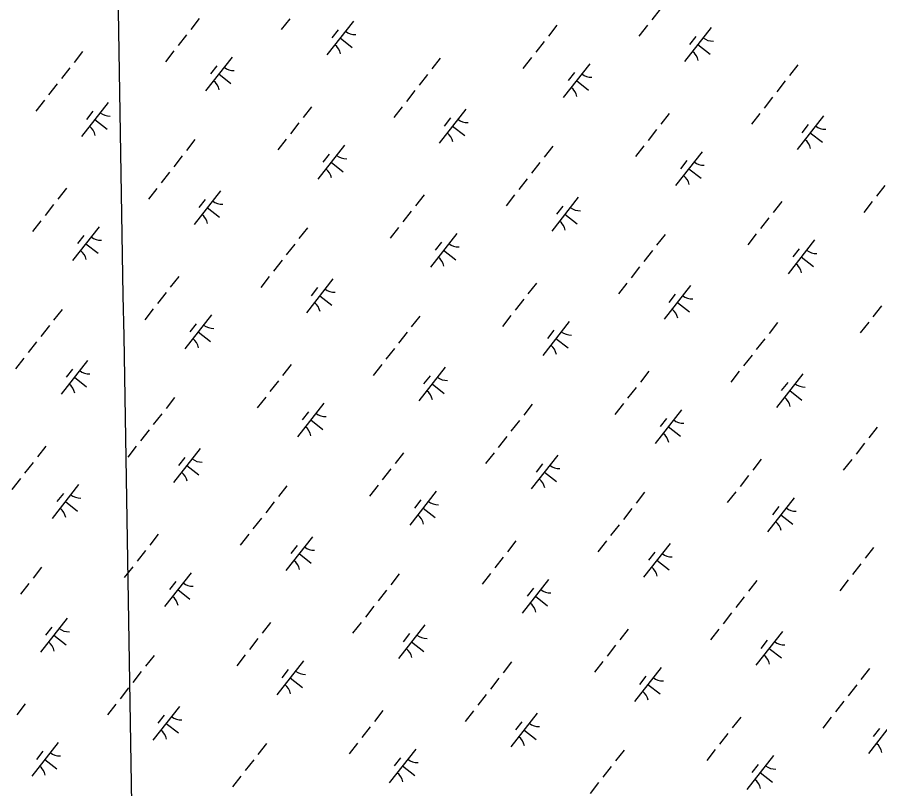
# Model space of a CAD drawing. Extents: x 3896831 to 3918110, y 171006 to 193349.
# Drawn here: x 3904219 to 3905224, y 179895 to 180793 of the extents above; entities that cross this region are included whole.
import ezdxf

# ---------------------------------------------------------------- set-up
doc = ezdxf.new("R2010")
doc.units = 0
doc.layers.add('V-GRID-MAJR', color=7, linetype='Continuous')
doc.layers.add('V-WETL-SWMP', color=7, linetype='Continuous')

msp = doc.modelspace()

# ---------------------------------------------------------------- linework, layer by layer
at = {"layer": 'V-GRID-MAJR'}
msp.add_spline([(3904462.5, 173418.2), (3904435.1, 175024.2), (3904332, 181084.3), (3904281.2, 184068.5)], degree=3, dxfattribs=at)
at = {"layer": 'V-WETL-SWMP'}
for p, q in [((3904967.8, 180802.2), (3904957.9, 180789.6)), ((3904430.9, 180791.1), (3904421, 180778.5)), ((3904536.3, 180791), (3904526.5, 180778.4)), ((3904610.5, 180788.3), (3904579.6, 180748.9)), ((3904847.5, 180783.4), (3904837.6, 180770.8)), ((3904953, 180783.3), (3904943.1, 180770.7)), ((3905027.1, 180780.6), (3904996.3, 180741.2)), ((3904416.1, 180772.3), (3904406.2, 180759.7)), ((3904592.7, 180778.1), (3904585.3, 180768.6)), ((3904595, 180768.6), (3904609.2, 180757.5)), ((3905009.3, 180770.4), (3905001.9, 180760.9)), ((3904832.7, 180764.6), (3904822.8, 180752)), ((3905011.7, 180760.9), (3905025.9, 180749.8)), ((3904295, 180752.8), (3904285.2, 180740.2)), ((3904401.3, 180753.4), (3904391.4, 180740.8)), ((3904469.1, 180746.3), (3904438.2, 180707)), ((3904711.7, 180745.1), (3904701.8, 180732.5)), ((3904817.9, 180745.7), (3904808, 180733.1)), ((3904885.7, 180738.6), (3904854.9, 180699.3)), ((3904280.2, 180733.9), (3904270.4, 180721.3)), ((3904451.3, 180736.1), (3904443.9, 180726.7)), ((3904867.9, 180728.4), (3904860.5, 180719)), ((3905128.3, 180737.4), (3905118.4, 180724.8)), ((3904453.7, 180726.7), (3904467.8, 180715.5)), ((3904696.9, 180726.2), (3904687, 180713.6)), ((3904870.3, 180719), (3904884.5, 180707.8)), ((3905113.5, 180718.5), (3905103.6, 180705.9)), ((3904265.4, 180715), (3904255.5, 180702.4)), ((3904682.1, 180707.3), (3904672.2, 180694.7)), ((3905098.7, 180699.6), (3905088.8, 180687)), ((3904250.6, 180696.1), (3904240.7, 180683.5)), ((3904324.7, 180693.4), (3904293.9, 180654)), ((3904561.8, 180688.5), (3904551.9, 180675.9)), ((3904667.3, 180688.4), (3904657.4, 180675.8)), ((3904307, 180683.2), (3904299.5, 180673.7)), ((3904741.4, 180685.7), (3904710.5, 180646.3)), ((3904978.4, 180680.8), (3904968.6, 180668.2)), ((3905083.9, 180680.7), (3905074, 180668.1)), ((3905158, 180678), (3905127.2, 180638.6)), ((3904309.3, 180673.7), (3904323.5, 180662.6)), ((3904547, 180669.6), (3904537.1, 180657.1)), ((3904723.6, 180675.5), (3904716.2, 180666)), ((3904726, 180666), (3904740.1, 180654.9)), ((3904963.6, 180661.9), (3904953.8, 180649.4)), ((3905140.2, 180667.8), (3905132.8, 180658.3)), ((3905142.6, 180658.3), (3905156.8, 180647.2)), ((3904425.9, 180650.2), (3904416.1, 180637.6)), ((3904532.2, 180650.8), (3904522.3, 180638.2)), ((3904600, 180643.7), (3904569.2, 180604.4)), ((3904842.6, 180642.5), (3904832.7, 180629.9)), ((3904948.8, 180643.1), (3904939, 180630.5)), ((3904411.1, 180631.3), (3904401.3, 180618.7)), ((3904582.2, 180633.5), (3904574.8, 180624.1)), ((3905016.6, 180636), (3904985.8, 180596.7)), ((3904584.6, 180624), (3904598.7, 180612.9)), ((3904827.8, 180623.6), (3904817.9, 180611)), ((3904998.8, 180625.8), (3904991.4, 180616.4)), ((3904396.3, 180612.4), (3904386.5, 180599.8)), ((3905001.2, 180616.3), (3905015.4, 180605.2)), ((3904813, 180604.7), (3904803.1, 180592.1)), ((3904276.1, 180593.6), (3904266.2, 180581)), ((3904381.5, 180593.5), (3904371.7, 180580.9)), ((3904455.7, 180590.8), (3904424.8, 180551.4)), ((3905229.6, 180597), (3905219.8, 180584.4)), ((3904437.9, 180580.6), (3904430.5, 180571.1)), ((3904692.7, 180585.9), (3904682.8, 180573.3)), ((3904798.2, 180585.8), (3904788.3, 180573.2)), ((3904872.3, 180583.1), (3904841.5, 180543.7)), ((3905109.4, 180578.2), (3905099.5, 180565.6)), ((3905214.8, 180578.1), (3905204.9, 180565.5)), ((3904261.3, 180574.7), (3904251.4, 180562.1)), ((3904440.2, 180571.1), (3904454.4, 180560)), ((3904854.5, 180572.9), (3904847.1, 180563.4)), ((3904677.9, 180567), (3904668, 180554.4)), ((3904856.9, 180563.4), (3904871.1, 180552.3)), ((3905094.5, 180559.3), (3905084.7, 180546.7)), ((3904246.5, 180555.8), (3904236.6, 180543.3)), ((3904314.3, 180548.8), (3904283.4, 180509.5)), ((3904556.9, 180547.6), (3904547, 180535)), ((3904663.1, 180548.1), (3904653.2, 180535.6)), ((3904296.5, 180538.6), (3904289.1, 180529.2)), ((3904730.9, 180541.1), (3904700.1, 180501.8)), ((3904973.5, 180539.9), (3904963.6, 180527.3)), ((3905079.7, 180540.4), (3905069.9, 180527.9)), ((3904298.9, 180529.1), (3904313, 180518)), ((3904542.1, 180528.7), (3904532.2, 180516.1)), ((3904713.1, 180530.9), (3904705.7, 180521.5)), ((3905147.6, 180533.4), (3905116.7, 180494.1)), ((3904715.5, 180521.4), (3904729.7, 180510.3)), ((3904958.7, 180521), (3904948.8, 180508.4)), ((3905129.8, 180523.2), (3905122.4, 180513.8)), ((3904527.3, 180509.8), (3904517.4, 180497.2)), ((3905132.1, 180513.7), (3905146.3, 180502.6)), ((3904943.9, 180502.1), (3904934, 180489.5)), ((3904407, 180491), (3904397.1, 180478.4)), ((3904512.4, 180490.9), (3904502.6, 180478.3)), ((3904586.6, 180488.2), (3904555.7, 180448.8)), ((3904568.8, 180478), (3904561.4, 180468.5)), ((3904823.6, 180483.3), (3904813.8, 180470.7)), ((3904929.1, 180483.2), (3904919.2, 180470.6)), ((3905003.2, 180480.5), (3904972.4, 180441.1)), ((3904392.2, 180472.1), (3904382.3, 180459.5)), ((3904571.2, 180468.5), (3904585.3, 180457.4)), ((3904985.4, 180470.3), (3904978, 180460.8)), ((3904808.8, 180464.4), (3904799, 180451.8)), ((3904987.8, 180460.8), (3905002, 180449.7)), ((3904271.1, 180452.6), (3904261.3, 180440.1)), ((3904377.4, 180453.2), (3904367.5, 180440.6)), ((3905225.5, 180456.7), (3905215.6, 180444.1)), ((3904445.2, 180446.2), (3904414.3, 180406.8)), ((3904687.8, 180444.9), (3904677.9, 180432.4)), ((3904794, 180445.5), (3904784.1, 180432.9)), ((3904861.8, 180438.5), (3904831, 180399.1)), ((3905104.4, 180437.2), (3905094.6, 180424.7)), ((3905210.7, 180437.8), (3905200.8, 180425.2)), ((3904256.3, 180433.8), (3904246.5, 180421.2)), ((3904427.4, 180436), (3904420, 180426.6)), ((3904844, 180428.3), (3904836.6, 180418.9)), ((3904429.8, 180426.5), (3904443.9, 180415.4)), ((3904673, 180426.1), (3904663.1, 180413.5)), ((3904846.4, 180418.8), (3904860.6, 180407.7)), ((3905089.6, 180418.4), (3905079.7, 180405.8)), ((3904241.5, 180414.9), (3904231.7, 180402.3)), ((3904658.2, 180407.2), (3904648.3, 180394.6)), ((3905074.8, 180399.5), (3905064.9, 180386.9)), ((3904226.7, 180396), (3904216.9, 180383.4)), ((3904300.9, 180393.2), (3904270, 180353.9)), ((3904537.9, 180388.4), (3904528, 180375.8)), ((3904643.4, 180388.3), (3904633.5, 180375.7)), ((3904283.1, 180383), (3904275.7, 180373.6)), ((3904717.5, 180385.5), (3904686.7, 180346.2)), ((3904954.5, 180380.7), (3904944.7, 180368.1)), ((3905060, 180380.6), (3905050.1, 180368)), ((3905134.1, 180377.8), (3905103.3, 180338.5)), ((3904285.4, 180373.6), (3904299.6, 180362.5)), ((3904523.1, 180369.5), (3904513.2, 180356.9)), ((3904699.7, 180375.3), (3904692.3, 180365.9)), ((3905116.4, 180367.6), (3905108.9, 180358.2)), ((3904702.1, 180365.9), (3904716.2, 180354.8)), ((3904939.7, 180361.8), (3904929.9, 180349.2)), ((3905118.7, 180358.2), (3905132.9, 180347.1)), ((3904402.1, 180350), (3904392.2, 180337.4)), ((3904508.3, 180350.6), (3904498.4, 180338)), ((3904576.1, 180343.6), (3904545.3, 180304.2)), ((3904818.7, 180342.3), (3904808.8, 180329.7)), ((3904924.9, 180342.9), (3904915.1, 180330.3)), ((3904387.3, 180331.1), (3904377.4, 180318.6)), ((3904558.3, 180333.4), (3904550.9, 180324)), ((3904992.8, 180335.9), (3904961.9, 180296.5)), ((3904560.7, 180323.9), (3904574.9, 180312.8)), ((3904803.9, 180323.4), (3904794, 180310.9)), ((3904975, 180325.7), (3904967.6, 180316.3)), ((3904977.3, 180316.2), (3904991.5, 180305.1)), ((3904372.4, 180312.3), (3904362.6, 180299.7)), ((3905220.5, 180315.7), (3905210.7, 180303.2)), ((3904789.1, 180304.6), (3904779.2, 180292)), ((3905205.7, 180296.9), (3905195.9, 180284.3)), ((3904252.2, 180293.5), (3904242.3, 180280.9)), ((3904357.6, 180293.4), (3904347.8, 180280.8)), ((3904431.8, 180290.6), (3904400.9, 180251.3)), ((3904414, 180280.4), (3904406.6, 180271)), ((3904668.8, 180285.8), (3904659, 180273.2)), ((3904774.3, 180285.7), (3904764.4, 180273.1)), ((3904848.4, 180282.9), (3904817.6, 180243.6)), ((3905085.5, 180278.1), (3905075.6, 180265.5)), ((3905190.9, 180278), (3905181.1, 180265.4)), ((3904237.4, 180274.6), (3904227.5, 180262)), ((3904416.4, 180271), (3904430.5, 180259.9)), ((3904654, 180266.9), (3904644.1, 180254.3)), ((3904830.6, 180272.7), (3904823.2, 180263.3)), ((3904833, 180263.3), (3904847.2, 180252.2)), ((3905070.7, 180259.2), (3905060.8, 180246.6)), ((3904222.6, 180255.7), (3904212.7, 180243.1)), ((3904290.4, 180248.7), (3904259.5, 180209.3)), ((3904533, 180247.4), (3904523.1, 180234.8)), ((3904639.2, 180248), (3904629.3, 180235.4)), ((3904272.6, 180238.5), (3904265.2, 180229)), ((3904707, 180241), (3904676.2, 180201.6)), ((3904949.6, 180239.7), (3904939.7, 180227.1)), ((3905055.9, 180240.3), (3905046, 180227.7)), ((3904275, 180229), (3904289.1, 180217.9)), ((3904518.2, 180228.5), (3904508.3, 180215.9)), ((3904689.2, 180230.8), (3904681.8, 180221.3)), ((3905123.7, 180233.3), (3905092.8, 180193.9)), ((3904691.6, 180221.3), (3904705.8, 180210.2)), ((3904934.8, 180220.8), (3904924.9, 180208.2)), ((3905105.9, 180223.1), (3905098.5, 180213.6)), ((3904503.4, 180209.6), (3904493.5, 180197.1)), ((3905108.3, 180213.6), (3905122.4, 180202.5)), ((3904920, 180201.9), (3904910.1, 180189.4)), ((3904383.1, 180190.9), (3904373.2, 180178.3)), ((3904488.6, 180190.8), (3904478.7, 180178.2)), ((3904562.7, 180188), (3904531.9, 180148.7)), ((3904544.9, 180177.8), (3904537.5, 180168.4)), ((3904799.7, 180183.2), (3904789.9, 180170.6)), ((3904905.2, 180183.1), (3904895.3, 180170.5)), ((3904979.3, 180180.3), (3904948.5, 180141)), ((3904368.3, 180172), (3904358.4, 180159.4)), ((3904547.3, 180168.3), (3904561.4, 180157.2)), ((3904961.5, 180170.1), (3904954.1, 180160.7)), ((3905216.4, 180175.5), (3905206.5, 180162.9)), ((3904784.9, 180164.3), (3904775.1, 180151.7)), ((3904963.9, 180160.6), (3904978.1, 180149.5)), ((3905201.6, 180156.6), (3905191.7, 180144)), ((3904247.3, 180152.5), (3904237.4, 180139.9)), ((3904353.5, 180153.1), (3904343.6, 180140.5)), ((3904421.3, 180146.1), (3904390.5, 180106.7)), ((3904770.1, 180145.4), (3904760.3, 180132.8)), ((3904403.5, 180135.9), (3904396.1, 180126.4)), ((3904663.9, 180144.8), (3904654, 180132.2)), ((3904837.9, 180138.4), (3904807.1, 180099)), ((3905080.5, 180137.1), (3905070.7, 180124.5)), ((3905186.8, 180137.7), (3905176.9, 180125.1)), ((3904232.4, 180133.6), (3904222.6, 180121)), ((3904405.9, 180126.4), (3904420.1, 180115.3)), ((3904649.1, 180125.9), (3904639.2, 180113.3)), ((3904820.2, 180128.2), (3904812.8, 180118.7)), ((3904822.5, 180118.7), (3904836.7, 180107.6)), ((3905065.7, 180118.2), (3905055.9, 180105.6)), ((3904634.3, 180107), (3904624.4, 180094.4)), ((3905050.9, 180099.3), (3905041.1, 180086.7)), ((3904277, 180093.1), (3904246.1, 180053.8)), ((3904514, 180088.3), (3904504.1, 180075.7)), ((3904619.5, 180088.2), (3904609.6, 180075.6)), ((3904693.6, 180085.4), (3904662.8, 180046.1)), ((3904259.2, 180082.9), (3904251.8, 180073.5)), ((3904675.8, 180075.2), (3904668.4, 180065.8)), ((3904930.7, 180080.6), (3904920.8, 180068)), ((3905036.1, 180080.5), (3905026.3, 180067.9)), ((3905110.3, 180077.7), (3905079.4, 180038.4)), ((3904261.5, 180073.4), (3904275.7, 180062.3)), ((3904499.2, 180069.4), (3904489.3, 180056.8)), ((3904678.2, 180065.7), (3904692.4, 180054.6)), ((3905092.5, 180067.5), (3905085.1, 180058.1)), ((3904915.9, 180061.7), (3904906, 180049.1)), ((3905094.8, 180058), (3905109, 180046.9)), ((3904378.2, 180049.9), (3904368.3, 180037.3)), ((3904484.4, 180050.5), (3904474.5, 180037.9)), ((3904552.2, 180043.5), (3904521.4, 180004.1)), ((3904794.8, 180042.2), (3904784.9, 180029.6)), ((3904901, 180042.8), (3904891.2, 180030.2)), ((3904968.9, 180035.8), (3904938, 179996.4)), ((3904363.4, 180031), (3904353.5, 180018.4)), ((3904534.4, 180033.3), (3904527, 180023.8)), ((3904951.1, 180025.6), (3904943.7, 180016.1)), ((3905211.5, 180034.5), (3905201.6, 180021.9)), ((3904536.8, 180023.8), (3904551, 180012.7)), ((3904780, 180023.3), (3904770.1, 180010.7)), ((3904953.4, 180016.1), (3904967.6, 180005)), ((3905196.7, 180015.6), (3905186.8, 180003)), ((3904348.6, 180012.1), (3904338.7, 179999.5)), ((3904765.2, 180004.4), (3904755.3, 179991.8)), ((3905181.8, 179996.7), (3905172, 179984.1)), ((3904228.3, 179993.4), (3904218.4, 179980.8)), ((3904333.8, 179993.2), (3904323.9, 179980.6)), ((3904407.9, 179990.5), (3904377, 179951.2)), ((3904644.9, 179985.7), (3904635.1, 179973.1)), ((3904750.4, 179985.5), (3904740.5, 179972.9)), ((3904390.1, 179980.3), (3904382.7, 179970.9)), ((3904824.5, 179982.8), (3904793.7, 179943.5)), ((3905061.6, 179978), (3905051.7, 179965.4)), ((3905167, 179977.8), (3905157.2, 179965.2)), ((3905241.2, 179975.1), (3905210.3, 179935.8)), ((3904392.5, 179970.8), (3904406.6, 179959.7)), ((3904630.1, 179966.8), (3904620.3, 179954.2)), ((3904806.7, 179972.6), (3904799.3, 179963.2)), ((3905223.4, 179964.9), (3905216, 179955.5)), ((3904809.1, 179963.1), (3904823.3, 179952)), ((3905046.8, 179959.1), (3905036.9, 179946.5)), ((3904266.5, 179948.6), (3904235.7, 179909.2)), ((3904509.1, 179947.3), (3904499.2, 179934.7)), ((3904615.3, 179947.9), (3904605.5, 179935.3)), ((3904248.7, 179938.4), (3904241.3, 179928.9)), ((3904683.1, 179940.9), (3904652.3, 179901.5)), ((3904925.7, 179939.6), (3904915.9, 179927)), ((3905032, 179940.2), (3905022.1, 179927.6)), ((3904251.1, 179928.9), (3904265.2, 179917.8)), ((3904494.3, 179928.4), (3904484.4, 179915.8)), ((3904665.3, 179930.7), (3904657.9, 179921.2)), ((3905099.8, 179933.2), (3905068.9, 179893.8)), ((3904667.7, 179921.2), (3904681.9, 179910.1)), ((3904910.9, 179920.7), (3904901.1, 179908.1)), ((3905082, 179923), (3905074.6, 179913.5)), ((3904479.5, 179909.5), (3904469.6, 179896.9)), ((3905084.4, 179913.5), (3905098.5, 179902.4)), ((3904896.1, 179901.8), (3904886.3, 179889.2))]:
    msp.add_line(p, q, dxfattribs=at)
for centre, start, end in [((3904612.3, 180790.2), 231.1403, 272.6839), ((3905028.9, 180782.5), 231.1403, 272.6839), ((3904578.2, 180746.7), 11.1403, 52.6839), ((3904994.8, 180739), 11.1403, 52.6839), ((3904470.9, 180748.2), 231.1403, 272.6839), ((3904436.8, 180704.8), 11.1403, 52.6839), ((3904887.5, 180740.5), 231.1403, 272.6839), ((3904853.4, 180697.1), 11.1403, 52.6839), ((3904326.5, 180695.3), 231.1403, 272.6839), ((3904743.2, 180687.6), 231.1403, 272.6839), ((3904292.5, 180651.8), 11.1403, 52.6839), ((3904709.1, 180644.1), 11.1403, 52.6839), ((3905159.8, 180679.9), 231.1403, 272.6839), ((3905125.8, 180636.4), 11.1403, 52.6839), ((3904601.8, 180645.6), 231.1403, 272.6839), ((3905018.4, 180637.9), 231.1403, 272.6839), ((3904567.7, 180602.2), 11.1403, 52.6839), ((3904984.4, 180594.5), 11.1403, 52.6839), ((3904457.5, 180592.7), 231.1403, 272.6839), ((3904874.1, 180585), 231.1403, 272.6839), ((3904423.4, 180549.2), 11.1403, 52.6839), ((3904840, 180541.5), 11.1403, 52.6839), ((3904316.1, 180550.7), 231.1403, 272.6839), ((3904732.7, 180543), 231.1403, 272.6839), ((3904282, 180507.2), 11.1403, 52.6839), ((3905149.4, 180535.3), 231.1403, 272.6839), ((3904698.6, 180499.5), 11.1403, 52.6839), ((3905115.3, 180491.8), 11.1403, 52.6839), ((3904588.4, 180490.1), 231.1403, 272.6839), ((3905005, 180482.4), 231.1403, 272.6839), ((3904554.3, 180446.6), 11.1403, 52.6839), ((3904971, 180438.9), 11.1403, 52.6839), ((3904447, 180448.1), 231.1403, 272.6839), ((3904412.9, 180404.6), 11.1403, 52.6839), ((3904863.6, 180440.4), 231.1403, 272.6839), ((3904829.6, 180396.9), 11.1403, 52.6839), ((3904302.7, 180395.2), 231.1403, 272.6839), ((3904719.3, 180387.5), 231.1403, 272.6839), ((3904268.6, 180351.7), 11.1403, 52.6839), ((3904685.2, 180344), 11.1403, 52.6839), ((3905135.9, 180379.8), 231.1403, 272.6839), ((3905101.9, 180336.3), 11.1403, 52.6839), ((3904577.9, 180345.5), 231.1403, 272.6839), ((3904994.6, 180337.8), 231.1403, 272.6839), ((3904543.8, 180302), 11.1403, 52.6839), ((3904960.5, 180294.3), 11.1403, 52.6839), ((3904433.6, 180292.5), 231.1403, 272.6839), ((3904850.2, 180284.9), 231.1403, 272.6839), ((3904399.5, 180249.1), 11.1403, 52.6839), ((3904816.1, 180241.4), 11.1403, 52.6839), ((3904292.2, 180250.6), 231.1403, 272.6839), ((3904708.8, 180242.9), 231.1403, 272.6839), ((3904258.1, 180207.1), 11.1403, 52.6839), ((3905125.5, 180235.2), 231.1403, 272.6839), ((3904674.8, 180199.4), 11.1403, 52.6839), ((3905091.4, 180191.7), 11.1403, 52.6839), ((3904564.5, 180189.9), 231.1403, 272.6839), ((3904981.1, 180182.2), 231.1403, 272.6839), ((3904530.4, 180146.5), 11.1403, 52.6839), ((3904947.1, 180138.8), 11.1403, 52.6839), ((3904423.1, 180148), 231.1403, 272.6839), ((3904839.8, 180140.3), 231.1403, 272.6839), ((3904389, 180104.5), 11.1403, 52.6839), ((3904805.7, 180096.8), 11.1403, 52.6839), ((3904278.8, 180095), 231.1403, 272.6839), ((3904244.7, 180051.6), 11.1403, 52.6839), ((3904695.4, 180087.3), 231.1403, 272.6839), ((3905112.1, 180079.6), 231.1403, 272.6839), ((3904661.3, 180043.9), 11.1403, 52.6839), ((3905078, 180036.2), 11.1403, 52.6839), ((3904554, 180045.4), 231.1403, 272.6839), ((3904519.9, 180001.9), 11.1403, 52.6839), ((3904970.7, 180037.7), 231.1403, 272.6839), ((3904936.6, 179994.2), 11.1403, 52.6839), ((3904409.7, 179992.4), 231.1403, 272.6839), ((3904826.3, 179984.7), 231.1403, 272.6839), ((3904375.6, 179948.9), 11.1403, 52.6839), ((3904792.3, 179941.2), 11.1403, 52.6839), ((3905208.9, 179933.5), 11.1403, 52.6839), ((3904268.3, 179950.5), 231.1403, 272.6839), ((3904684.9, 179942.8), 231.1403, 272.6839), ((3904234.2, 179907), 11.1403, 52.6839), ((3905101.6, 179935.1), 231.1403, 272.6839), ((3904650.9, 179899.3), 11.1403, 52.6839), ((3905067.5, 179891.6), 11.1403, 52.6839)]:
    msp.add_arc(centre, 17.6, start, end, dxfattribs=at)

doc.saveas('drawing.dxf')
